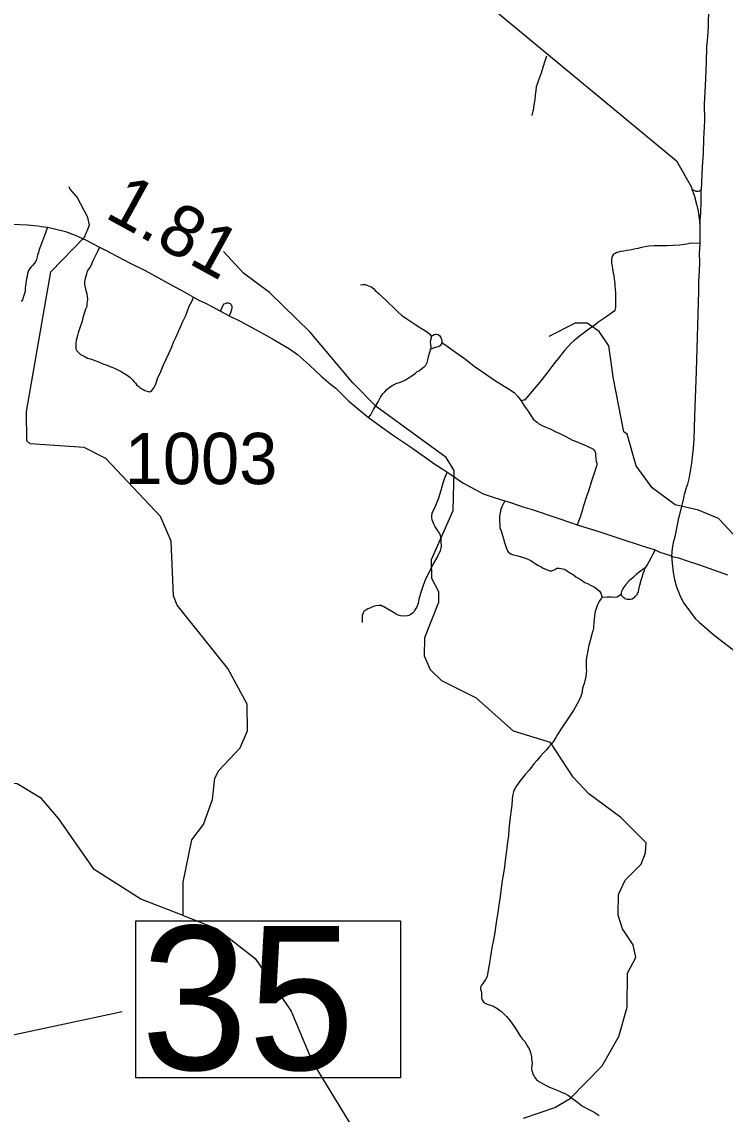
# Model space of a CAD drawing. Extents: x 2290615 to 2522933, y 819489 to 1012715.
# Drawn here: x 2407300 to 2414149, y 867816 to 878460 of the extents above; entities that cross this region are included whole.
import ezdxf

# ---------------------------------------------------------------- set-up
doc = ezdxf.new("R2010")
doc.units = 0
for name, color, linetype in [('Exist Hydrographic Misc Water Feature', 7, 'Continuous'), ('Exist Road Non-System Type 51', 7, 'Continuous'), ('Exist Road Secondary Mileage Hundredths English Label', 7, 'Continuous'), ('Exist Road Secondary Structure Standard Bridge Number Label', 7, 'Continuous'), ('Exist Road Secondary Type 51 Attributed', 7, 'Continuous'), ('Exist Road Secondary Type 51 Number Label', 7, 'Continuous')]:
    doc.layers.add(name, color=color, linetype=linetype)

msp = doc.modelspace()

# ---------------------------------------------------------------- linework, layer by layer
at = {"layer": 'Exist Hydrographic Misc Water Feature'}
for points in [[(2408871, 869751), (2408871, 869829), (2408871, 870077), (2408954, 870489), (2409069, 870638), (2409157, 870881), (2409179, 871089), (2409219, 871166), (2409425, 871384), (2409497, 871551), (2409493, 871811), (2409305, 872157), (2408813, 872777), (2408778, 872868), (2408754, 873399), (2408650, 873641), (2408117, 874206), (2407907, 874313), (2407382, 874347), (2407348, 874378), (2407344, 874664), (2407583, 876023), (2407911, 876361), (2407959, 876478), (2407942, 876553), (2407839, 876752), (2407771, 876828), (2407762, 876851)], [(2412185, 867775), (2412491, 867879), (2412640, 867967), (2412952, 868285), (2413115, 868571), (2413194, 868857), (2413197, 869191), (2413279, 869343), (2413252, 869466), (2413150, 869623), (2413106, 869756), (2413111, 869956), (2413176, 870097), (2413332, 870251), (2413372, 870361), (2413379, 870460), (2413134, 870705), (2412822, 870936), (2412670, 871100), (2412448, 871439), (2412088, 871549), (2411726, 871869), (2411390, 872039), (2411280, 872146), (2411220, 872278), (2411225, 872462), (2411362, 872806), (2411360, 872905), (2411292, 873036), (2411289, 873220), (2411499, 873698), (2411510, 874089), (2411433, 874214), (2410751, 874711), (2410523, 874942), (2410107, 875437), (2409710, 875821), (2409457, 876011), (2409263, 876223)], [(2414235, 873462), (2414083, 873620), (2413890, 873701), (2413664, 873754), (2413437, 873919), (2413284, 874132), (2413196, 874441), (2413163, 874465), (2413063, 874980), (2413017, 875303), (2412923, 875444), (2412806, 875524), (2412689, 875523), (2412433, 875394)], [(2408871, 869751), (2408459, 869911), (2408004, 870200), (2407660, 870692), (2407491, 870891), (2407255, 871036), (2406971, 871057), (2406795, 871172), (2406712, 871155), (2406547, 871037), (2406413, 871041), (2406280, 871072)], [(2408871, 869751), (2409201, 869623), (2409573, 869334), (2409924, 868818), (2410130, 868322), (2410584, 867579), (2410763, 867400)]]:
    msp.add_lwpolyline(points, dxfattribs=at)
at = {"layer": 'Exist Road Non-System Type 51'}
for points in [[(2413994, 878803), (2413996, 878766), (2413996, 878705), (2413994, 878634), (2413989, 878565), (2413984, 878489), (2413984, 878413), (2413976, 878313), (2413967, 878213), (2413964, 878066), (2413959, 877909), (2413950, 877774), (2413945, 877662), (2413947, 877495), (2413937, 877321), (2413934, 877182), (2413926, 877047), (2413914, 876822)], [(2412409, 878126), (2412392, 878078), (2412375, 878016), (2412356, 877960), (2412336, 877901), (2412317, 877853), (2412310, 877827), (2412304, 877792), (2412300, 877747), (2412297, 877699), (2412284, 877631), (2412282, 877612), (2412276, 877591), (2412271, 877565), (2412265, 877548)], [(2413826, 876829), (2413844, 876819), (2413852, 876816), (2413857, 876812), (2413863, 876811), (2413872, 876811), (2413887, 876811), (2413898, 876813), (2413900, 876814), (2413914, 876822)], [(2413904, 876496), (2413911, 876598), (2413914, 876708), (2413914, 876822)], [(2407548, 876458), (2407519, 876378), (2407492, 876301), (2407467, 876241), (2407461, 876213), (2407451, 876189), (2407448, 876169), (2407442, 876145), (2407432, 876122), (2407419, 876106), (2407403, 876086), (2407389, 876072), (2407379, 876058), (2407366, 876037), (2407354, 876009), (2407351, 875979), (2407345, 875959), (2407340, 875909), (2407332, 875867), (2407331, 875831), (2407319, 875793), (2407314, 875775), (2407306, 875751), (2407292, 875734)], [(2408056, 876265), (2408035, 876221), (2408017, 876183), (2407992, 876131), (2407977, 876098), (2407967, 876076), (2407949, 876050), (2407934, 876020), (2407928, 876002), (2407915, 875959), (2407911, 875929), (2407911, 875901), (2407918, 875856), (2407927, 875832), (2407931, 875808), (2407935, 875784), (2407938, 875754), (2407934, 875716), (2407933, 875686), (2407921, 875660), (2407892, 875577), (2407887, 875543), (2407864, 875477), (2407849, 875431), (2407841, 875404), (2407830, 875356), (2407824, 875328), (2407826, 875312), (2407824, 875292), (2407827, 875274), (2407835, 875254), (2407851, 875237), (2407870, 875219), (2407884, 875211), (2407908, 875201), (2407940, 875184), (2407978, 875173), (2408010, 875161), (2408046, 875148), (2408089, 875128), (2408121, 875119), (2408167, 875099), (2408203, 875086), (2408236, 875070), (2408268, 875053), (2408294, 875037), (2408324, 875018), (2408338, 875008), (2408351, 874998), (2408379, 874968), (2408395, 874953), (2408406, 874939), (2408420, 874921), (2408438, 874905), (2408456, 874890), (2408482, 874876), (2408499, 874869), (2408519, 874862), (2408540, 874856), (2408554, 874858), (2408567, 874868), (2408586, 874892), (2408603, 874928), (2408622, 874983), (2408653, 875054), (2408679, 875118), (2408705, 875174), (2408730, 875227), (2408759, 875292), (2408778, 875338), (2408800, 875385), (2408823, 875436), (2408844, 875487), (2408868, 875541), (2408896, 875599), (2408913, 875645), (2408930, 875688), (2408955, 875736), (2408973, 875778)], [(2413901, 876301), (2413816, 876302), (2413775, 876295), (2413708, 876285), (2413585, 876276), (2413497, 876279), (2413453, 876279), (2413407, 876273), (2413371, 876268), (2413336, 876262), (2413300, 876253), (2413263, 876245), (2413225, 876236), (2413192, 876231), (2413161, 876225), (2413131, 876222), (2413109, 876215), (2413093, 876211), (2413078, 876204), (2413063, 876196), (2413052, 876181), (2413046, 876165), (2413042, 876148), (2413043, 876128), (2413043, 876107), (2413048, 876082), (2413052, 876049), (2413059, 876015), (2413066, 875984), (2413069, 875953), (2413072, 875932), (2413075, 875909), (2413075, 875883), (2413077, 875857), (2413080, 875811), (2413080, 875795), (2413082, 875775), (2413080, 875744), (2413082, 875719), (2413080, 875675), (2413074, 875651), (2413069, 875641), (2413054, 875631), (2413020, 875605), (2412988, 875581), (2412938, 875550), (2412909, 875529), (2412884, 875509), (2412850, 875486), (2412810, 875457), (2412780, 875433), (2412745, 875408), (2412708, 875377), (2412676, 875352), (2412647, 875327), (2412620, 875296), (2412585, 875257), (2412523, 875179), (2412495, 875143), (2412460, 875101), (2412421, 875050), (2412358, 874964), (2412271, 874862), (2412218, 874800), (2412194, 874775), (2412184, 874772), (2412161, 874768)], [(2410598, 875896), (2410622, 875902), (2410643, 875900), (2410675, 875889), (2410697, 875880), (2410725, 875861), (2410745, 875838), (2410775, 875814), (2410808, 875782), (2410841, 875752), (2410878, 875716), (2410913, 875684), (2410942, 875653), (2410963, 875634), (2410998, 875603), (2411059, 875558), (2411137, 875509), (2411181, 875479), (2411220, 875454), (2411253, 875432), (2411272, 875417), (2411285, 875398)], [(2409235, 875640), (2409252, 875678), (2409260, 875698), (2409270, 875711), (2409282, 875717), (2409290, 875720), (2409295, 875722), (2409302, 875722), (2409310, 875722), (2409328, 875716), (2409336, 875708), (2409338, 875700), (2409344, 875692), (2409346, 875672), (2409339, 875645), (2409333, 875626), (2409320, 875595)], [(2411285, 875398), (2411285, 875380), (2411281, 875359), (2411277, 875339), (2411278, 875320), (2411282, 875290), (2411279, 875271)], [(2411285, 875398), (2411300, 875405), (2411314, 875413), (2411327, 875416), (2411339, 875416), (2411353, 875412), (2411366, 875402), (2411381, 875385), (2411387, 875368), (2411391, 875348), (2411391, 875334)], [(2411279, 875271), (2411302, 875281), (2411327, 875289), (2411342, 875292), (2411358, 875298), (2411367, 875303), (2411382, 875314), (2411387, 875321), (2411390, 875328), (2411391, 875334)], [(2411391, 875334), (2411442, 875300), (2411522, 875242), (2411619, 875172), (2411704, 875105), (2411796, 875042), (2411902, 874969), (2412040, 874884), (2412095, 874847), (2412129, 874809), (2412161, 874768)], [(2410677, 874604), (2410698, 874630), (2410726, 874681), (2410769, 874757), (2410793, 874803), (2410815, 874835), (2410835, 874856), (2410854, 874876), (2410878, 874898), (2410913, 874919), (2410952, 874938), (2410979, 874947), (2411004, 874956), (2411036, 874973), (2411117, 875023), (2411134, 875036), (2411147, 875050), (2411171, 875064), (2411200, 875084), (2411221, 875100), (2411233, 875116), (2411246, 875141), (2411257, 875181), (2411268, 875221), (2411277, 875251), (2411279, 875271)], [(2412161, 874768), (2412184, 874727), (2412210, 874692), (2412230, 874665), (2412250, 874633), (2412269, 874604), (2412281, 874587), (2412294, 874577), (2412301, 874570), (2412317, 874558), (2412336, 874544), (2412362, 874531), (2412402, 874511), (2412450, 874490), (2412493, 874467), (2412540, 874447), (2412596, 874419), (2412663, 874385), (2412708, 874366), (2412751, 874348), (2412791, 874331), (2412825, 874315), (2412849, 874306), (2412861, 874299), (2412869, 874291), (2412878, 874280), (2412883, 874272), (2412886, 874250), (2412887, 874229), (2412890, 874211), (2412891, 874200), (2412894, 874180), (2412898, 874159), (2412901, 874139), (2412874, 874061), (2412843, 873974), (2412820, 873896), (2412800, 873835), (2412771, 873744), (2412753, 873686), (2412736, 873632), (2412709, 873557)], [(2411442, 874073), (2411431, 874052), (2411421, 874031), (2411412, 874005), (2411401, 873965), (2411380, 873892), (2411353, 873810), (2411329, 873747), (2411316, 873716), (2411302, 873693), (2411293, 873670), (2411291, 873662), (2411288, 873652), (2411288, 873641), (2411288, 873629), (2411293, 873611), (2411301, 873589), (2411308, 873569), (2411323, 873543), (2411348, 873501), (2411366, 873475), (2411373, 873456), (2411379, 873425), (2411381, 873387), (2411384, 873353), (2411380, 873331), (2411373, 873305), (2411350, 873255), (2411307, 873180), (2411223, 873012), (2411202, 872947), (2411182, 872889), (2411167, 872835), (2411158, 872793), (2411142, 872752), (2411128, 872729), (2411119, 872713), (2411104, 872698), (2411088, 872685), (2411068, 872675), (2411055, 872673), (2411021, 872670), (2410989, 872672), (2410964, 872678), (2410944, 872689), (2410902, 872713), (2410864, 872738), (2410826, 872759), (2410814, 872764), (2410799, 872771), (2410775, 872774), (2410748, 872769), (2410721, 872762), (2410688, 872746), (2410670, 872740), (2410650, 872728), (2410631, 872713), (2410625, 872701), (2410613, 872671), (2410613, 872637), (2410613, 872608)], [(2412002, 873791), (2411989, 873767), (2411974, 873735), (2411966, 873711), (2411957, 873675), (2411953, 873644), (2411951, 873632), (2411951, 873623), (2411950, 873613), (2411952, 873607), (2411952, 873601), (2411956, 873560), (2411956, 873528), (2411968, 873499), (2411980, 873456), (2411990, 873423), (2411999, 873386), (2412014, 873346), (2412030, 873306), (2412036, 873295), (2412060, 873277), (2412087, 873267), (2412117, 873261), (2412142, 873254), (2412173, 873243), (2412206, 873233), (2412235, 873220), (2412257, 873210), (2412271, 873201), (2412300, 873183), (2412325, 873166), (2412357, 873149), (2412377, 873135), (2412402, 873126), (2412424, 873117), (2412441, 873109), (2412460, 873110), (2412467, 873112), (2412477, 873116), (2412489, 873124), (2412511, 873135), (2412523, 873137), (2412533, 873137), (2412553, 873133), (2412565, 873131), (2412585, 873126), (2412613, 873108), (2412644, 873089), (2412668, 873073), (2412696, 873051), (2412746, 873024), (2412783, 872997), (2412815, 872983), (2412839, 872972), (2412874, 872954), (2412900, 872934), (2412924, 872913), (2412938, 872893), (2412950, 872850)], [(2413466, 873314), (2413443, 873265), (2413423, 873227), (2413392, 873174), (2413371, 873141)], [(2413135, 872881), (2413144, 872868), (2413153, 872857), (2413161, 872850), (2413173, 872842), (2413183, 872838), (2413194, 872835), (2413205, 872833), (2413215, 872833), (2413230, 872835), (2413244, 872839), (2413257, 872847), (2413270, 872855), (2413276, 872862), (2413284, 872871), (2413291, 872880), (2413296, 872889), (2413304, 872906), (2413310, 872928), (2413319, 872972), (2413332, 873018), (2413341, 873050), (2413350, 873084), (2413363, 873113), (2413371, 873141)], [(2413371, 873141), (2413311, 873098), (2413284, 873074), (2413252, 873046), (2413213, 873013), (2413182, 872978), (2413162, 872952), (2413148, 872928), (2413139, 872908), (2413135, 872896), (2413135, 872881)], [(2412950, 872850), (2412939, 872836), (2412921, 872812), (2412909, 872785), (2412897, 872753), (2412883, 872715), (2412876, 872672), (2412873, 872639), (2412870, 872603), (2412868, 872572), (2412866, 872552), (2412860, 872526), (2412852, 872492), (2412840, 872459), (2412830, 872416), (2412821, 872387), (2412816, 872354), (2412807, 872310), (2412802, 872285), (2412799, 872262), (2412796, 872241), (2412797, 872220), (2412795, 872185), (2412797, 872161), (2412798, 872136), (2412797, 872117), (2412791, 872082), (2412775, 872013), (2412761, 871966), (2412758, 871938), (2412752, 871914), (2412743, 871885), (2412727, 871851), (2412707, 871814), (2412674, 871756), (2412636, 871698), (2412603, 871647), (2412561, 871586), (2412540, 871551), (2412517, 871514), (2412499, 871486), (2412478, 871452), (2412457, 871425), (2412433, 871396), (2412408, 871367), (2412377, 871334), (2412350, 871303), (2412316, 871263), (2412287, 871228), (2412263, 871197), (2412237, 871165), (2412201, 871125), (2412177, 871094), (2412151, 871061), (2412131, 871031), (2412117, 871014), (2412104, 870993), (2412094, 870975), (2412088, 870956), (2412079, 870917), (2412074, 870881), (2412073, 870827), (2412063, 870757), (2412057, 870705), (2412043, 870593), (2412039, 870532), (2412029, 870465), (2412024, 870410), (2412018, 870359), (2412008, 870288), (2412000, 870225), (2411991, 870164), (2411979, 870091), (2411969, 870018), (2411957, 869937), (2411945, 869854), (2411936, 869776), (2411926, 869726), (2411915, 869660), (2411905, 869587), (2411893, 869516), (2411878, 869438), (2411865, 869353), (2411857, 869312), (2411853, 869288), (2411849, 869255), (2411839, 869200), (2411832, 869156), (2411816, 869128), (2411790, 869089), (2411771, 869064), (2411767, 869051), (2411768, 869034), (2411772, 869018), (2411775, 868991), (2411777, 868958), (2411776, 868943), (2411783, 868929), (2411791, 868915), (2411800, 868904)], [(2413135, 872881), (2413112, 872865), (2413097, 872855), (2413071, 872851), (2413038, 872853), (2413001, 872855), (2412950, 872850)], [(2411800, 868904), (2411831, 868889), (2411875, 868875), (2411892, 868867), (2411911, 868854), (2411927, 868847), (2411952, 868829), (2411970, 868815), (2411986, 868800), (2412021, 868768), (2412041, 868742), (2412055, 868725), (2412088, 868679), (2412106, 868649), (2412129, 868616), (2412149, 868582), (2412176, 868548), (2412198, 868523), (2412227, 868473), (2412241, 868453), (2412247, 868435), (2412256, 868403), (2412264, 868376), (2412264, 868348), (2412269, 868320), (2412267, 868290), (2412264, 868260), (2412266, 868238), (2412273, 868220), (2412279, 868200), (2412289, 868186), (2412303, 868163), (2412320, 868145), (2412349, 868129), (2412376, 868112), (2412400, 868099), (2412432, 868083), (2412470, 868066), (2412505, 868052), (2412536, 868039), (2412562, 868028), (2412581, 868019), (2412624, 867999), (2412654, 867974), (2412710, 867931), (2412761, 867892), (2412823, 867861), (2412874, 867834), (2412922, 867802)]]:
    msp.add_lwpolyline(points, dxfattribs=at)
at = {"layer": 'Exist Road Secondary Structure Standard Bridge Number Label'}
msp.add_line((2405734, 868273), (2408277, 868816), dxfattribs=at)
msp.add_lwpolyline([(2408409, 869698), (2410986, 869698), (2410986, 868169), (2408409, 868169)], close=True, dxfattribs=at)
at = {"layer": 'Exist Road Secondary Type 51 Attributed'}
for points in [[(2411826, 878638), (2413674, 877107), (2413820, 876850), (2413826, 876829), (2413847, 876771), (2413869, 876684), (2413886, 876615), (2413894, 876568), (2413904, 876496), (2413901, 876301), (2413896, 876199), (2413899, 876124), (2413896, 876024), (2413891, 875935), (2413888, 875837), (2413868, 875055), (2413852, 874618), (2413844, 874391), (2413838, 874306), (2413821, 874161), (2413805, 874061), (2413799, 874027), (2413794, 874006), (2413783, 873955), (2413770, 873918), (2413756, 873873), (2413750, 873854), (2413747, 873840), (2413743, 873819), (2413691, 873606), (2413670, 873492), (2413659, 873440), (2413644, 873383), (2413634, 873327), (2413626, 873256)], [(2407213, 876487), (2407353, 876481), (2407455, 876472), (2407491, 876467), (2407516, 876463), (2407548, 876458), (2407604, 876447), (2407726, 876418), (2407819, 876382), (2407855, 876365), (2407927, 876331), (2407982, 876302), (2408056, 876265), (2408107, 876238), (2408175, 876204), (2408347, 876112), (2408500, 876036), (2408789, 875877), (2408858, 875843), (2408973, 875778), (2409031, 875745), (2409087, 875719), (2409151, 875686), (2409235, 875640), (2409320, 875595), (2409426, 875542), (2409511, 875497), (2409576, 875462), (2409682, 875403), (2409757, 875362), (2409867, 875296), (2409906, 875273), (2409983, 875220), (2410101, 875115), (2410216, 875007), (2410305, 874928), (2410358, 874889), (2410429, 874818), (2410485, 874765), (2410524, 874730), (2410677, 874604), (2410757, 874545), (2410910, 874435), (2411075, 874325), (2411241, 874208), (2411322, 874151), (2411410, 874095), (2411477, 874048), (2411596, 873969), (2411671, 873924), (2411792, 873862), (2411901, 873826), (2412002, 873791), (2412012, 873789), (2412038, 873782), (2412142, 873747), (2412180, 873734), (2412269, 873707), (2412519, 873625), (2412654, 873579), (2412709, 873557), (2412928, 873491), (2413133, 873422), (2413330, 873358), (2413466, 873314), (2413514, 873293), (2413626, 873256)], [(2413626, 873256), (2413637, 873251), (2413695, 873236), (2413780, 873209), (2413899, 873168), (2414172, 873071)], [(2413626, 873256), (2413633, 873186), (2413643, 873094), (2413655, 873025), (2413672, 872964), (2413712, 872864), (2413748, 872794), (2413858, 872647), (2413896, 872610), (2414042, 872483), (2415474, 871383)]]:
    msp.add_lwpolyline(points, dxfattribs=at)

# ---------------------------------------------------------------- texts
at = {"layer": 'Exist Road Secondary Mileage Hundredths English Label'}
msp.add_text('1.81', height=500, rotation=331.2366, dxfattribs=at).set_placement((2408095, 876560))
at = {"layer": 'Exist Road Secondary Structure Standard Bridge Number Label'}
msp.add_text('35', height=1400, dxfattribs=at).set_placement((2408460, 868248))
at = {"layer": 'Exist Road Secondary Type 51 Number Label'}
msp.add_text('1003', height=500, dxfattribs=at).set_placement((2408301, 873955))

doc.saveas('drawing.dxf')
